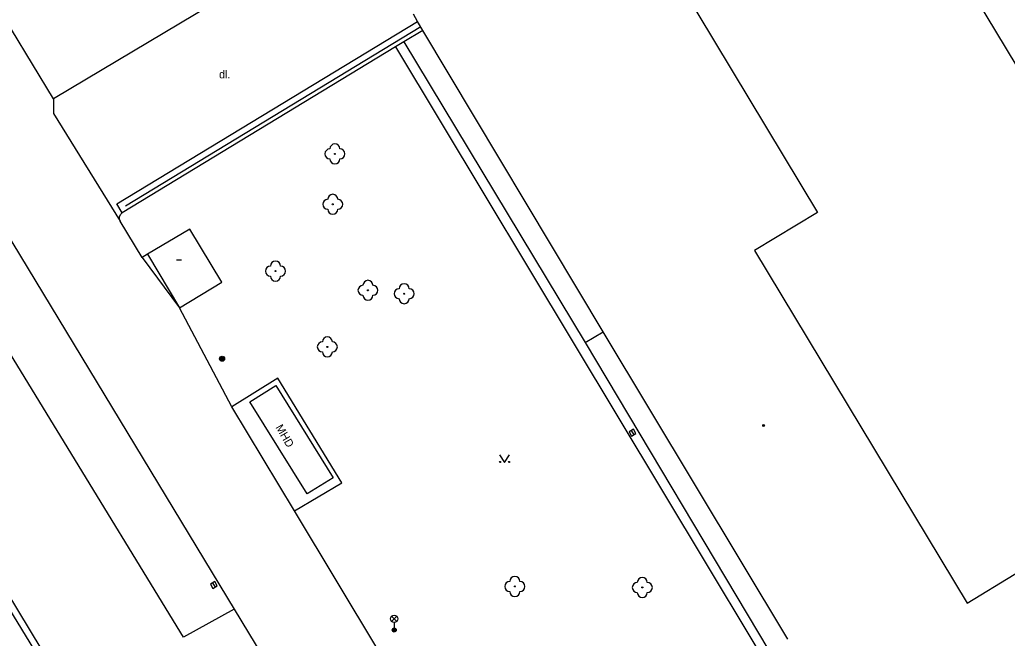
# Model space of a CAD drawing. Extents: x -599770 to -598493, y -1162076 to -1159209.
# Drawn here: x -598713.97 to -598664.62, y -1159680.82 to -1159649.89 of the extents above; entities that cross this region are included whole.
import ezdxf

# ---------------------------------------------------------------- set-up
doc = ezdxf.new("R2010")
doc.units = 0
doc.layers.add('Podklad', color=7, linetype='Continuous')

msp = doc.modelspace()

# ---------------------------------------------------------------- linework, layer by layer
at = {"layer": 'Podklad'}
for p, q in [((-598706.13, -1159661.9), (-598705.88, -1159661.9)), ((-598683.413, -1159670.432), (-598683.287, -1159670.648)), ((-598704.333, -1159678.052), (-598704.207, -1159678.268)), ((-598695.393, -1159679.98), (-598695.128, -1159679.715)), ((-598695.393, -1159679.715), (-598695.128, -1159679.98)), ((-598695.26, -1159680.035), (-598695.26, -1159680.41))]:
    msp.add_line(p, q, dxfattribs=at)
for points in [[(-598685.23, -1159641.03), (-598674.11, -1159659.53)], [(-598651.3, -1159673.48), (-598668.77, -1159644.51)], [(-598712.29, -1159653.84), (-598717.55, -1159645.16)], [(-598703.59, -1159648.64), (-598712.29, -1159653.84)], [(-598694.1, -1159649.98), (-598694.3, -1159649.61)], [(-598709.12, -1159659.1), (-598694.1, -1159649.98)], [(-598693.93, -1159650.25), (-598708.69, -1159659.22)], [(-598693.83, -1159650.42), (-598694.77, -1159650.99)], [(-598693.83, -1159650.42), (-598694.1, -1159649.98)], [(-598684.81, -1159665.49), (-598693.83, -1159650.42)], [(-598695.2, -1159651.25), (-598708.85, -1159659.54)], [(-598694.77, -1159650.99), (-598695.2, -1159651.25)], [(-598695.2, -1159651.25), (-598672.97, -1159688.25)], [(-598694.77, -1159650.99), (-598685.72, -1159666.03)], [(-598712.29, -1159653.84), (-598712.28, -1159654.58), (-598708.96, -1159659.97)], [(-598703.26, -1159679.37), (-598705.78, -1159680.77), (-598718.43, -1159660.09), (-598715.86, -1159658.54)], [(-598715.86, -1159658.54), (-598703.26, -1159679.37)], [(-598708.85, -1159659.54), (-598709.12, -1159659.1)], [(-598708.96, -1159659.97), (-598708.99, -1159659.86), (-598708.98, -1159659.74), (-598708.93, -1159659.63), (-598708.85, -1159659.54)], [(-598674.11, -1159659.53), (-598677.26, -1159661.43)], [(-598707.58, -1159661.61), (-598707.86, -1159661.78), (-598708.96, -1159659.97)], [(-598705.47, -1159660.36), (-598707.58, -1159661.61)], [(-598703.88, -1159663.01), (-598705.47, -1159660.36)], [(-598707.58, -1159661.61), (-598705.99, -1159664.29)], [(-598677.26, -1159661.43), (-598666.62, -1159679.07)], [(-598707.86, -1159661.78), (-598705.99, -1159664.29)], [(-598705.99, -1159664.29), (-598703.88, -1159663.01)], [(-598695.66, -1159709.92), (-598723.8, -1159663.3)], [(-598703.38, -1159669.24), (-598705.99, -1159664.29)], [(-598685.72, -1159666.03), (-598684.81, -1159665.49)], [(-598675.59, -1159680.87), (-598684.81, -1159665.49)], [(-598685.72, -1159666.03), (-598676.54, -1159681.44)], [(-598700.24, -1159674.45), (-598697.87, -1159673.04), (-598701.07, -1159667.82), (-598703.38, -1159669.24)], [(-598702.47, -1159668.99), (-598701.17, -1159668.18), (-598698.31, -1159672.79), (-598699.61, -1159673.6), (-598702.47, -1159668.99)], [(-598700.24, -1159674.45), (-598703.38, -1159669.24)], [(-598718.96, -1159672.05), (-598717.47, -1159674.52), (-598710.32, -1159686.22)], [(-598689.99, -1159671.655), (-598689.74, -1159672.03), (-598689.49, -1159671.655)], [(-598694.88, -1159681.69), (-598696.02, -1159681.46), (-598700.24, -1159674.45)], [(-598666.62, -1159679.07), (-598661.93, -1159676.19)], [(-598703.26, -1159679.37), (-598696.19, -1159691.03), (-598687.31, -1159705.68), (-598681.06, -1159715.98), (-598672.91, -1159729.47)]]:
    msp.add_lwpolyline(points, dxfattribs=at)
for points in [[(-598683.521, -1159670.496), (-598683.394, -1159670.711), (-598683.179, -1159670.584), (-598683.306, -1159670.369)], [(-598704.441, -1159678.116), (-598704.314, -1159678.331), (-598704.099, -1159678.204), (-598704.226, -1159677.989)]]:
    msp.add_lwpolyline(points, close=True, dxfattribs=at)
for centre, radius in [((-598698.22, -1159656.6), 0.025), ((-598698.33, -1159659.12), 0.025), ((-598701.19, -1159662.46), 0.025), ((-598696.57, -1159663.42), 0.025), ((-598694.76, -1159663.59), 0.025), ((-598698.6, -1159666.25), 0.025), ((-598703.86, -1159666.84), 0.125), ((-598703.86, -1159666.84), 0.1), ((-598703.86, -1159666.84), 0.075), ((-598703.86, -1159666.84), 0.05), ((-598703.86, -1159666.84), 0.025), ((-598676.8, -1159670.18), 0.045), ((-598676.8, -1159670.18), 0.0199), ((-598689.965, -1159672.005), 0.025), ((-598689.515, -1159672.005), 0.025), ((-598689.23, -1159678.23), 0.025), ((-598682.86, -1159678.28), 0.025), ((-598695.26, -1159679.847), 0.188), ((-598695.26, -1159680.41), 0.1), ((-598695.26, -1159680.41), 0.0723), ((-598695.26, -1159680.41), 0.0438)]:
    msp.add_circle(centre, radius, dxfattribs=at)
for centre, start, end in [((-598698.47, -1159656.6), 90, 270), ((-598698.22, -1159656.35), 0, 180), ((-598697.97, -1159656.6), 270, 90), ((-598698.22, -1159656.85), 180, 0), ((-598698.33, -1159658.87), 0, 180), ((-598698.58, -1159659.12), 90, 270), ((-598698.08, -1159659.12), 270, 90), ((-598698.33, -1159659.37), 180, 0), ((-598701.44, -1159662.46), 90, 270), ((-598701.19, -1159662.21), 0, 180), ((-598700.94, -1159662.46), 270, 90), ((-598701.19, -1159662.71), 180, 0), ((-598696.82, -1159663.42), 90, 270), ((-598696.57, -1159663.17), 0, 180), ((-598696.32, -1159663.42), 270, 90), ((-598694.76, -1159663.34), 0, 180), ((-598696.57, -1159663.67), 180, 0), ((-598695.01, -1159663.59), 90, 270), ((-598694.51, -1159663.59), 270, 90), ((-598694.76, -1159663.84), 180, 0), ((-598698.85, -1159666.25), 90, 270), ((-598698.6, -1159666), 0, 180), ((-598698.35, -1159666.25), 270, 90), ((-598698.6, -1159666.5), 180, 0), ((-598689.48, -1159678.23), 90, 270), ((-598689.23, -1159677.98), 0, 180), ((-598688.98, -1159678.23), 270, 90), ((-598683.11, -1159678.28), 90, 270), ((-598682.86, -1159678.03), 0, 180), ((-598682.61, -1159678.28), 270, 90), ((-598689.23, -1159678.48), 180, 0), ((-598682.86, -1159678.53), 180, 0)]:
    msp.add_arc(centre, 0.25, start, end, dxfattribs=at)

# ---------------------------------------------------------------- texts
msp.add_text('dl.', height=0.4, dxfattribs=at).set_placement((-598704.01, -1159652.82))
msp.add_text('MHD', height=0.4, rotation=300.03, dxfattribs=at).set_placement((-598701.2, -1159670.27))

doc.saveas('drawing.dxf')
